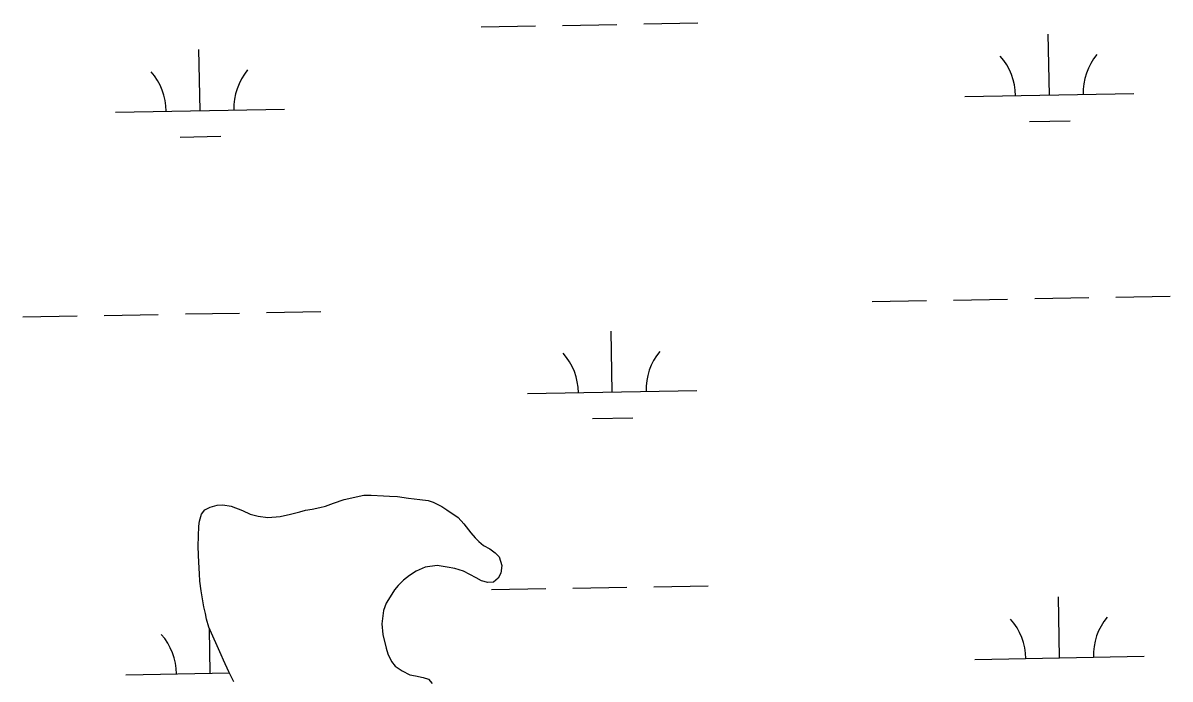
# Model space of a CAD drawing. Extents: x 3925854 to 3964121, y 224593 to 250589.
# Drawn here: x 3937096 to 3937774, y 233016 to 233404 of the extents above; entities that cross this region are included whole.
import ezdxf

# ---------------------------------------------------------------- set-up
doc = ezdxf.new("R2010")
doc.units = 0
doc.layers.add('V-TOPO-SHOR', color=7, linetype='Continuous')
doc.layers.add('V-WETL-SWMP', color=7, linetype='Continuous')

msp = doc.modelspace()

# ---------------------------------------------------------------- linework, layer by layer
at = {"layer": 'V-TOPO-SHOR'}
msp.add_lwpolyline([(3937220.448, 233014.441), (3937217.544, 233020.335), (3937214.394, 233027.175), (3937212.938, 233030.479), (3937205.659, 233046.756), (3937204.426, 233051.485), (3937203.683, 233054.794), (3937202.694, 233058.815), (3937201.174, 233068.278), (3937200.404, 233073.958), (3937200.124, 233078.222), (3937199.816, 233085.091), (3937199.536, 233089.354), (3937199.483, 233094.569), (3937199.837, 233106.42), (3937200.277, 233109.507), (3937201.422, 233113.547), (3937203.292, 233116.173), (3937206.593, 233117.629), (3937210.611, 233118.856), (3937213.925, 233119.126), (3937218.912, 233118.229), (3937225.574, 233115.692), (3937230.098, 233113.605), (3937234.849, 233112.468), (3937240.547, 233111.577), (3937247.887, 233112.126), (3937254.035, 233113.613), (3937259.473, 233114.852), (3937262.78, 233115.833), (3937266.802, 233116.587), (3937271.296, 233117.58), (3937274.605, 233118.325), (3937279.328, 233120.033), (3937285.705, 233122.231), (3937297.293, 233124.719), (3937301.559, 233124.762), (3937308.909, 233124.365), (3937312.467, 233124.164), (3937317.208, 233123.976), (3937323.616, 233123.093), (3937330.497, 233122.215), (3937335.244, 233121.553), (3937338.335, 233120.638), (3937343.338, 233118.082), (3937346.439, 233116.216), (3937353.121, 233111.545), (3937356.478, 233107.786), (3937360.56, 233102.615), (3937363.198, 233099.562), (3937365.352, 233097.45), (3937367.984, 233095.107), (3937371.797, 233093.012), (3937374.902, 233090.675), (3937377.296, 233088.328), (3937378.771, 233083.131), (3937378.345, 233078.623), (3937376.714, 233075.762), (3937373.894, 233073.364), (3937370.579, 233073.093), (3937366.775, 233074.238), (3937363.679, 233075.866), (3937359.863, 233077.959), (3937356.29, 233079.819), (3937351.059, 233081.425), (3937346.547, 233082.328), (3937340.614, 233083.215), (3937333.514, 233082.193), (3937328.324, 233079.77), (3937324.32, 233077.359), (3937320.796, 233074.48), (3937317.509, 233071.365), (3937315.403, 233068.735), (3937312.837, 233064.68), (3937310.507, 233060.865), (3937308.891, 233056.582), (3937308.024, 233048.753), (3937308.563, 233042.359), (3937310.541, 233034.321), (3937311.522, 233031.013), (3937313.702, 233026.532), (3937315.864, 233023.712), (3937319.921, 233020.908), (3937324.447, 233018.586), (3937327.773, 233017.908), (3937332.285, 233017.007), (3937335.613, 233016.091)], dxfattribs=at)
at = {"layer": 'V-WETL-SWMP'}
for p, q in [((3937366.73, 233401.578), (3937398.725, 233402.16)), ((3937414.722, 233402.451), (3937446.717, 233403.032)), ((3937462.714, 233403.323), (3937494.709, 233403.905)), ((3937702.363, 233361.243), (3937701.708, 233397.237)), ((3937200.538, 233352.119), (3937199.883, 233388.113)), ((3937652.371, 233360.334), (3937752.355, 233362.152)), ((3937150.546, 233351.21), (3937250.53, 233353.028)), ((3937690.645, 233345.597), (3937714.641, 233346.033)), ((3937188.82, 233336.472), (3937212.816, 233336.908)), ((3937597.719, 233239.25), (3937629.714, 233239.831)), ((3937645.712, 233240.122), (3937677.706, 233240.704)), ((3937693.704, 233240.995), (3937725.698, 233241.577)), ((3937741.696, 233241.868), (3937773.69, 233242.449)), ((3937095.894, 233230.125), (3937127.889, 233230.707)), ((3937143.886, 233230.998), (3937175.881, 233231.579)), ((3937191.879, 233231.87), (3937223.873, 233232.452)), ((3937239.871, 233232.743), (3937271.865, 233233.325)), ((3937444.075, 233185.706), (3937443.421, 233221.7)), ((3937394.084, 233184.797), (3937494.067, 233186.615)), ((3937432.358, 233170.059), (3937456.354, 233170.495)), ((3937279.328, 233120.033), (3937285.705, 233122.231)), ((3937285.705, 233122.231), (3937297.292, 233124.72)), ((3937297.292, 233124.72), (3937301.558, 233124.763)), ((3937301.558, 233124.763), (3937308.909, 233124.364)), ((3937308.909, 233124.364), (3937312.466, 233124.164)), ((3937312.466, 233124.164), (3937317.208, 233123.975)), ((3937317.208, 233123.975), (3937323.616, 233123.093)), ((3937323.616, 233123.093), (3937330.498, 233122.215)), ((3937330.498, 233122.215), (3937335.244, 233121.553)), ((3937335.244, 233121.553), (3937338.335, 233120.637)), ((3937201.422, 233113.547), (3937203.291, 233116.174)), ((3937203.291, 233116.174), (3937206.594, 233117.629)), ((3937206.594, 233117.629), (3937210.611, 233118.855)), ((3937210.611, 233118.855), (3937213.926, 233119.126)), ((3937213.926, 233119.126), (3937218.912, 233118.229)), ((3937218.912, 233118.229), (3937225.574, 233115.691)), ((3937225.574, 233115.691), (3937230.098, 233113.604)), ((3937254.035, 233113.612), (3937259.473, 233114.853)), ((3937259.473, 233114.853), (3937262.781, 233115.834)), ((3937262.781, 233115.834), (3937266.803, 233116.587)), ((3937266.803, 233116.587), (3937271.295, 233117.581)), ((3937271.295, 233117.581), (3937274.606, 233118.325)), ((3937274.606, 233118.325), (3937279.328, 233120.033)), ((3937338.335, 233120.637), (3937343.338, 233118.081)), ((3937343.338, 233118.081), (3937346.438, 233116.216)), ((3937346.438, 233116.216), (3937353.122, 233111.545)), ((3937199.836, 233106.421), (3937200.278, 233109.507)), ((3937200.278, 233109.507), (3937201.422, 233113.547)), ((3937230.098, 233113.604), (3937234.85, 233112.468)), ((3937234.85, 233112.468), (3937240.547, 233111.578)), ((3937240.547, 233111.578), (3937247.888, 233112.127)), ((3937247.888, 233112.127), (3937254.035, 233113.612)), ((3937353.122, 233111.545), (3937356.478, 233107.787)), ((3937356.478, 233107.787), (3937360.56, 233102.615)), ((3937199.483, 233094.568), (3937199.836, 233106.421)), ((3937360.56, 233102.615), (3937363.198, 233099.561)), ((3937199.536, 233089.354), (3937199.483, 233094.568)), ((3937363.198, 233099.561), (3937365.353, 233097.45)), ((3937365.353, 233097.45), (3937367.984, 233095.107)), ((3937367.984, 233095.107), (3937371.797, 233093.013)), ((3937199.817, 233085.091), (3937199.536, 233089.354)), ((3937371.797, 233093.013), (3937374.902, 233090.675)), ((3937374.902, 233090.675), (3937377.296, 233088.329)), ((3937377.296, 233088.329), (3937378.771, 233083.13)), ((3937200.124, 233078.221), (3937199.817, 233085.091)), ((3937333.514, 233082.193), (3937328.325, 233079.77)), ((3937340.614, 233083.214), (3937333.514, 233082.193)), ((3937346.548, 233082.327), (3937340.614, 233083.214)), ((3937351.06, 233081.425), (3937346.548, 233082.327)), ((3937356.29, 233079.819), (3937351.06, 233081.425)), ((3937378.771, 233083.13), (3937378.344, 233078.623)), ((3937200.405, 233073.958), (3937200.124, 233078.221)), ((3937201.174, 233068.278), (3937200.405, 233073.958)), ((3937320.795, 233074.479), (3937317.509, 233071.365)), ((3937324.321, 233077.359), (3937320.795, 233074.479)), ((3937328.325, 233079.77), (3937324.321, 233077.359)), ((3937359.864, 233077.96), (3937356.29, 233079.819)), ((3937363.678, 233075.866), (3937359.864, 233077.96)), ((3937366.775, 233074.239), (3937363.678, 233075.866)), ((3937370.579, 233073.093), (3937366.775, 233074.239)), ((3937376.714, 233075.762), (3937373.894, 233073.364)), ((3937378.344, 233078.623), (3937376.714, 233075.762)), ((3937202.693, 233058.814), (3937201.174, 233068.278)), ((3937315.403, 233068.736), (3937312.838, 233064.681)), ((3937317.509, 233071.365), (3937315.403, 233068.736)), ((3937373.894, 233073.364), (3937370.579, 233073.093)), ((3937372.778, 233068.958), (3937404.773, 233069.54)), ((3937420.77, 233069.831), (3937452.765, 233070.412)), ((3937468.762, 233070.703), (3937500.757, 233071.285)), ((3937310.507, 233060.865), (3937308.891, 233056.582)), ((3937312.838, 233064.681), (3937310.507, 233060.865)), ((3937708.411, 233028.623), (3937707.756, 233064.617)), ((3937203.682, 233054.795), (3937202.693, 233058.814)), ((3937204.427, 233051.484), (3937203.682, 233054.795)), ((3937308.891, 233056.582), (3937308.024, 233048.753)), ((3937205.66, 233046.757), (3937204.427, 233051.484)), ((3937212.937, 233030.479), (3937205.66, 233046.757)), ((3937308.024, 233048.753), (3937308.563, 233042.359)), ((3937206.586, 233019.499), (3937206.108, 233045.754)), ((3937308.563, 233042.359), (3937310.541, 233034.321)), ((3937310.541, 233034.321), (3937311.523, 233031.014)), ((3937214.393, 233027.176), (3937212.937, 233030.479)), ((3937217.544, 233020.335), (3937214.393, 233027.176)), ((3937311.523, 233031.014), (3937313.702, 233026.533)), ((3937313.702, 233026.533), (3937315.864, 233023.711)), ((3937658.419, 233027.714), (3937758.403, 233029.532)), ((3937156.594, 233018.59), (3937217.855, 233019.703)), ((3937220.448, 233014.44), (3937217.544, 233020.335)), ((3937315.864, 233023.711), (3937319.921, 233020.909)), ((3937319.921, 233020.909), (3937324.448, 233018.585)), ((3937324.448, 233018.585), (3937327.773, 233017.908)), ((3937327.773, 233017.908), (3937332.285, 233017.006)), ((3937332.285, 233017.006), (3937335.613, 233016.092)), ((3937335.613, 233016.092), (3937337.772, 233013.507))]:
    msp.add_line(p, q, dxfattribs=at)
for centre, start, end in [((3937647.12, 233360.714), 0.269879, 41.813537), ((3937757.588, 233362.722), 140.269876, 181.813534), ((3937145.295, 233351.589), 0.269879, 41.813537), ((3937255.763, 233353.598), 140.269876, 181.813534), ((3937499.301, 233187.185), 140.269876, 181.813534), ((3937388.833, 233185.176), 0.269879, 41.813537), ((3937653.169, 233028.094), 0.269879, 41.813537), ((3937763.636, 233030.102), 140.269876, 181.813534), ((3937151.343, 233018.969), 0.269879, 41.813537)]:
    msp.add_arc(centre, 35.246, start, end, dxfattribs=at)

doc.saveas('drawing.dxf')
